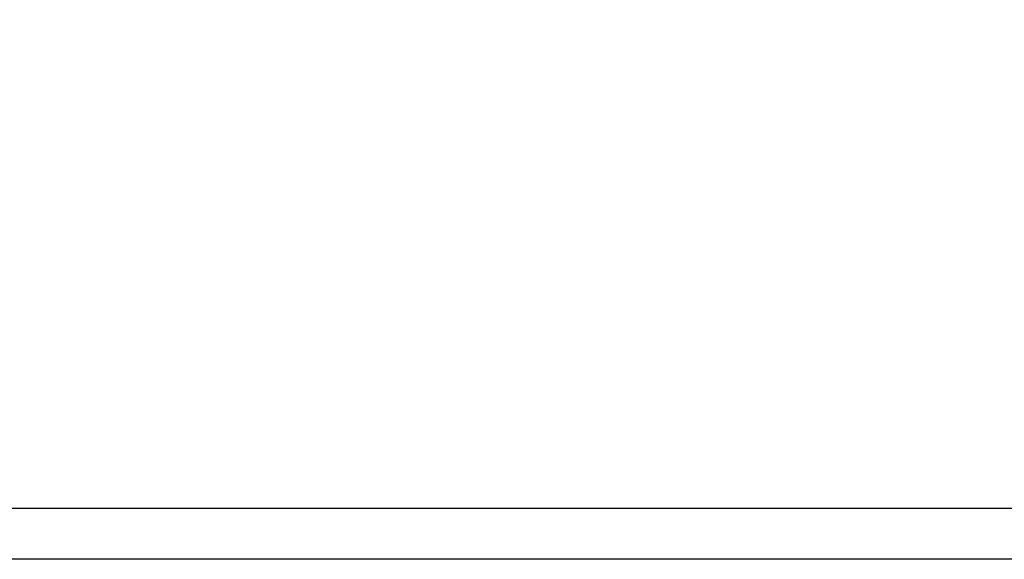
# Model space of a CAD drawing. Header units: inches. Extents: x 5 to 1128, y -85 to 748.
# Tile 630 of 656: x 584 to 608, y 699 to 712. Entities that reach past the tile are written whole.
import ezdxf

# ---------------------------------------------------------------- set-up
doc = ezdxf.new("R2010")
doc.units = ezdxf.units.IN
doc.header["$LTSCALE"] = 32
doc.header["$MEASUREMENT"] = 0
doc.layers.add('Dimension (ANSI)', color=7, linetype='Continuous', lineweight=25)
doc.layers.add('Visible (ANSI)', color=7, linetype='Continuous', lineweight=30)
doc.styles.add('Note Text (ANSI)', font='tahoma.ttf')
doc.dimstyles.new('SB Fraction-16 (ANSI)', dxfattribs={"dimscale": 32, "dimtxt": 0.125, "dimasz": 0.098425, "dimexe": 0.125, "dimexo": 0.0625, "dimgap": 0.031496, "dimtad": 0, "dimtih": 1, "dimtoh": 1, "dimdec": 4, "dimrnd": 1e-08, "dimzin": 0, "dimdsep": 46, "dimlunit": 5, "dimtxsty": 'Note Text (ANSI)', "dimcen": 0.09, "dimdle": 0.393701, "dimclrd": 256, "dimclre": 256, "dimclrt": 256, "dimadec": 0, "dimazin": 3, "dimtfac": 0.96, "dimtofl": 0, "dimtmove": 0, "dimatfit": 3, "dimfxl": 1, "dimfrac": 2, "dimtolj": 1, "dimtzin": 12, "dimlwd": -1, "dimlwe": -1, "dimarcsym": 0})

# ---------------------------------------------------------------- blocks, each defined once
blk = doc.blocks.new('*D18')
at = {"layer": 'Defpoints', "color": 0, "transparency": 16777216}
for p in [(765.781, 720.597), (455.781, 700.44), (765.781, 700.44)]:
    blk.add_point(p, dxfattribs=at)
at = {"layer": 'Dimension (ANSI)', "transparency": 16777216}
for p, q in [((455.781, 702.44), (455.781, 724.597)), ((765.781, 702.44), (765.781, 724.597)), ((458.93, 720.597), (605.509, 720.597)), ((762.631, 720.597), (616.052, 720.597))]:
    blk.add_line(p, q, dxfattribs=at)
for points in [[(458.93, 721.122), (458.93, 720.072), (455.781, 720.597)], [(762.631, 721.122), (762.631, 720.072), (765.781, 720.597)]]:
    blk.add_solid(points, dxfattribs=at)
at = {"layer": 'Dimension (ANSI)', "transparency": 16777216, "insert": (606.517, 722.681), "char_height": 4, "attachment_point": 1, "style": 'Note Text (ANSI)'}
blk.add_mtext('\\A1;310', dxfattribs=at)

msp = doc.modelspace()

# ---------------------------------------------------------------- linework, layer by layer
at = {"layer": 'Visible (ANSI)'}
for p, q in [((610.96813, 700.43978), (581.46813, 700.43978)), ((613.71813, 699.18978), (545.21813, 699.18978))]:
    msp.add_line(p, q, dxfattribs=at)

# ---------------------------------------------------------------- dimensions: what is measured, and where the dimension line sits
at = {"layer": 'Dimension (ANSI)'}
dim = msp.add_linear_dim(base=(765.78063, 720.59726), p1=(455.78063, 700.43978), p2=(765.78063, 700.43978), dimstyle='SB Fraction-16 (ANSI)', override={"dimgap": 0.031496, "dimtih": 0, "dimtoh": 0, "dimdec": 4, "dimtol": 0, "dimlim": 0, "dimtp": 0, "dimtm": 0, "dimtdec": 2, "dimatfit": 1}, dxfattribs=at)
dim.commit()
dim.dimension.update_dxf_attribs({"geometry": '*D18', "text_midpoint": (610.78063, 720.59726), "dimtype": 160})

doc.saveas('drawing.dxf')
